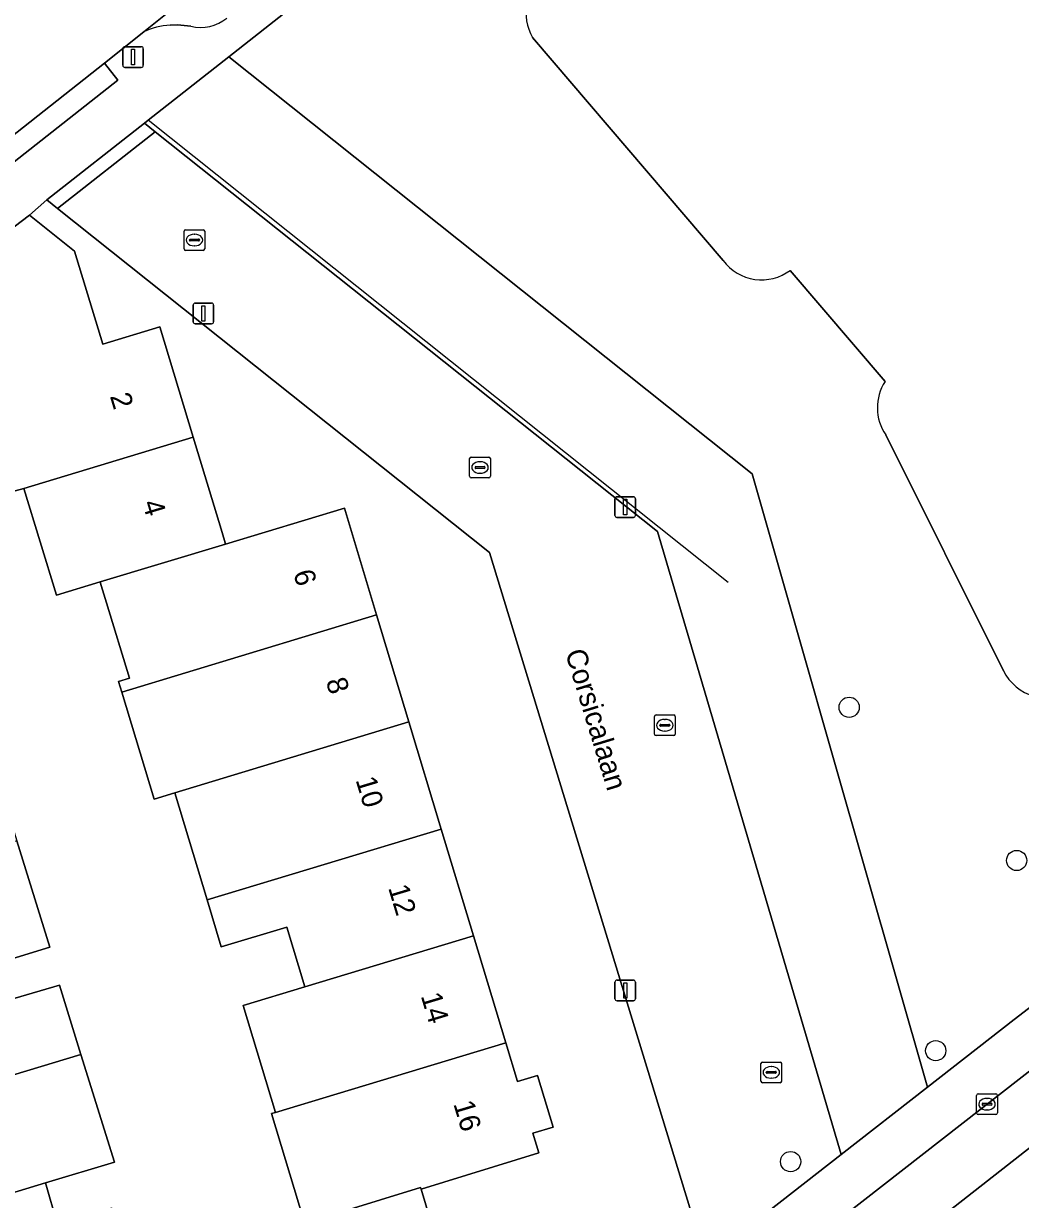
# Model space of a CAD drawing. Extents: x 157767 to 159172, y 387839 to 389425.
# Drawn here: x 158536.9 to 158585.1, y 388431.3 to 388488.2 of the extents above; entities that cross this region are included whole.
import ezdxf

# ---------------------------------------------------------------- set-up
doc = ezdxf.new("R2010")
doc.units = 0
for name, color, linetype in [('IMGEO_Boom', 7, 'Continuous'), ('IMGEO_Erf', 7, 'Continuous'), ('IMGEO_Fietspad_gesloten', 7, 'Continuous'), ('IMGEO_Hek', 7, 'Continuous'), ('IMGEO_Kolk', 7, 'Continuous'), ('IMGEO_Lichtmast', 7, 'Continuous'), ('IMGEO_Openbare_ruimte_label', 7, 'Continuous'), ('IMGEO_Pand', 7, 'Continuous'), ('IMGEO_Pand_nummerreeks', 7, 'Continuous'), ('IMGEO_Parkeervlak_open', 7, 'Continuous'), ('IMGEO_Rijbaan_lokaal_open', 7, 'Continuous'), ('IMGEO_Voetpad_open', 7, 'Continuous')]:
    doc.layers.add(name, color=color, linetype=linetype)

msp = doc.modelspace()

# ---------------------------------------------------------------- linework, layer by layer
at = {"layer": 'IMGEO_Boom'}
for centre in [(158576.807, 388455.106), (158584.898, 388447.704), (158580.987, 388438.512), (158573.98, 388433.149)]:
    msp.add_circle(centre, 0.489, dxfattribs=at)
at = {"layer": 'IMGEO_Erf'}
for points in [[(158563.902, 388500.002), (158546.841, 388486.547), (158572.12, 388466.385), (158574.41, 388458.376), (158576.104, 388452.449), (158580.59, 388436.753), (158584.771, 388440.019), (158591.218, 388444.966), (158595.873, 388448.598), (158597.911, 388450.189), (158613.32, 388462.213), (158618.4, 388466.48), (158623.335, 388470.914), (158629.613, 388477.098), (158631.562, 388479.175), (158640.35, 388488.498)], [(158570.728, 388476.695), (158561.516, 388487.482)], [(158569.875, 388428.384), (158559.44, 388462.588), (158538.567, 388479.214), (158538.053, 388479.624), (158537.207, 388478.892), (158539.38, 388477.158), (158540.747, 388472.661), (158543.502, 388473.499), (158545.118, 388468.163), (158546.467, 388463.708), (158546.629, 388463.171), (158546.683, 388462.994), (158552.424, 388464.727), (158553.979, 388459.57), (158555.536, 388454.411), (158557.1, 388449.223), (158558.659, 388444.055), (158560.218, 388438.886), (158560.782, 388437.018), (158561.75, 388437.31), (158562.501, 388434.82), (158561.533, 388434.528), (158561.819, 388433.58), (158556.125, 388431.811), (158557.613, 388426.84)], [(158578.539, 388470.859), (158573.951, 388476.224)], [(158544.227, 388450.972), (158543.237, 388450.673), (158541.667, 388455.832), (158541.509, 388456.352), (158542.041, 388456.515), (158540.934, 388460.152), (158540.677, 388460.997), (158540.626, 388461.165), (158538.514, 388460.528), (158536.946, 388465.685), (158534.047, 388464.907), (158532.639, 388469.539), (158531.216, 388474.217), (158530.79, 388473.88)], [(158523.9, 388469.331), (158525.36, 388464.466), (158527.952, 388465.241), (158528.585, 388463.15), (158529.208, 388461.093), (158529.658, 388459.607), (158527.054, 388458.825), (158527.556, 388457.187), (158533.214, 388458.893), (158534.393, 388454.985), (158531.345, 388454.066), (158531.72, 388452.802), (158532.335, 388450.732), (158535.635, 388451.755), (158536.597, 388448.652), (158538.191, 388443.508), (158534.872, 388442.504), (158535.464, 388440.741), (158538.66, 388441.68), (158539.699, 388438.324), (158541.311, 388433.117), (158537.993, 388432.125), (158538.549, 388430.159)], [(158584.259, 388456.87), (158578.574, 388468.268)], [(158550.471, 388430.3), (158548.91, 388435.468), (158549.102, 388435.526), (158547.539, 388440.693), (158550.512, 388441.592), (158549.639, 388444.483), (158546.476, 388443.527), (158545.788, 388445.805), (158544.227, 388450.972)]]:
    msp.add_lwpolyline(points, dxfattribs=at)
for centre, radius, start, end in [((158563.371, 388488.61), 2.171, 122.2361, 211.3066), ((158572.574, 388478.062), 2.297, 216.5238, 306.8479), ((158580.524, 388469.59), 2.356, 147.4057, 214.1421), ((158586.387, 388457.934), 2.379, 206.5553, 302.0499)]:
    msp.add_arc(centre, radius, start, end, dxfattribs=at)
at = {"layer": 'IMGEO_Fietspad_gesloten'}
for points in [[(158520.642, 388386.656), (158533.491, 388394.369), (158540.023, 388398.619), (158544.054, 388401.469), (158545.756, 388402.727), (158556.877, 388411.353), (158604.077, 388448.361), (158612.35, 388454.746)], [(158607.672, 388454.811), (158547.311, 388407.72), (158543.134, 388404.513)]]:
    msp.add_lwpolyline(points, dxfattribs=at)
at = {"layer": 'IMGEO_Hek'}
msp.add_lwpolyline([(158570.958, 388461.13), (158542.949, 388483.478)], dxfattribs=at)
at = {"layer": 'IMGEO_Kolk'}
for p, q in [((158544.678, 388477.263), (158544.678, 388478.115)), ((158544.753, 388478.189), (158545.605, 388478.189)), ((158545.166, 388477.969), (158545.191, 388477.969)), ((158545.679, 388478.115), (158545.679, 388477.263)), ((158544.937, 388477.683), (158544.937, 388477.695)), ((158545.375, 388477.646), (158544.977, 388477.646)), ((158544.98, 388477.732), (158545.378, 388477.732)), ((158545.189, 388477.409), (158545.164, 388477.409)), ((158545.421, 388477.695), (158545.421, 388477.683)), ((158545.605, 388477.189), (158544.753, 388477.189)), ((158558.549, 388467.197), (158559.401, 388467.197)), ((158558.474, 388466.271), (158558.474, 388467.123)), ((158558.733, 388466.691), (158558.733, 388466.703)), ((158559.171, 388466.654), (158558.773, 388466.654)), ((158558.776, 388466.74), (158559.174, 388466.74)), ((158558.962, 388466.977), (158558.987, 388466.977)), ((158559.217, 388466.703), (158559.217, 388466.691)), ((158559.475, 388467.123), (158559.475, 388466.271)), ((158559.401, 388466.197), (158558.549, 388466.197)), ((158558.985, 388466.417), (158558.96, 388466.417)), ((158567.404, 388453.814), (158567.404, 388454.666)), ((158567.479, 388454.74), (158568.331, 388454.74)), ((158568.405, 388454.666), (158568.405, 388453.814)), ((158567.663, 388454.234), (158567.663, 388454.246)), ((158568.101, 388454.197), (158567.703, 388454.197)), ((158567.706, 388454.283), (158568.104, 388454.283)), ((158567.892, 388454.52), (158567.917, 388454.52)), ((158568.147, 388454.246), (158568.147, 388454.234)), ((158568.331, 388453.74), (158567.479, 388453.74)), ((158567.915, 388453.96), (158567.89, 388453.96)), ((158572.545, 388437.037), (158572.545, 388437.889)), ((158572.62, 388437.963), (158573.472, 388437.963)), ((158573.033, 388437.743), (158573.058, 388437.743)), ((158573.546, 388437.889), (158573.546, 388437.037)), ((158572.804, 388437.457), (158572.804, 388437.469)), ((158573.242, 388437.42), (158572.844, 388437.42)), ((158572.847, 388437.506), (158573.245, 388437.506)), ((158573.056, 388437.183), (158573.031, 388437.183)), ((158573.288, 388437.469), (158573.288, 388437.457)), ((158573.472, 388436.963), (158572.62, 388436.963)), ((158582.965, 388435.5), (158582.965, 388436.352)), ((158583.04, 388436.426), (158583.892, 388436.426)), ((158583.224, 388435.92), (158583.224, 388435.932)), ((158583.267, 388435.969), (158583.665, 388435.969)), ((158583.453, 388436.206), (158583.478, 388436.206)), ((158583.708, 388435.932), (158583.708, 388435.92)), ((158583.966, 388436.352), (158583.966, 388435.5)), ((158583.892, 388435.426), (158583.04, 388435.426)), ((158583.662, 388435.883), (158583.264, 388435.883)), ((158583.476, 388435.646), (158583.451, 388435.646))]:
    msp.add_line(p, q, dxfattribs=at)
for points in [[(158544.678, 388477.263), (158544.678, 388478.115)], [(158544.753, 388478.189), (158545.605, 388478.189)], [(158545.679, 388478.115), (158545.679, 388477.263)], [(158545.605, 388477.189), (158544.753, 388477.189)], [(158558.549, 388467.197), (158559.401, 388467.197)], [(158558.474, 388466.271), (158558.474, 388467.123)], [(158559.475, 388467.123), (158559.475, 388466.271)], [(158559.401, 388466.197), (158558.549, 388466.197)], [(158567.404, 388453.814), (158567.404, 388454.666)], [(158567.479, 388454.74), (158568.331, 388454.74)], [(158568.405, 388454.666), (158568.405, 388453.814)], [(158568.331, 388453.74), (158567.479, 388453.74)], [(158572.545, 388437.037), (158572.545, 388437.889)], [(158572.62, 388437.963), (158573.472, 388437.963)], [(158573.546, 388437.889), (158573.546, 388437.037)], [(158573.472, 388436.963), (158572.62, 388436.963)], [(158582.965, 388435.5), (158582.965, 388436.352)], [(158583.04, 388436.426), (158583.892, 388436.426)], [(158583.966, 388436.352), (158583.966, 388435.5)], [(158583.892, 388435.426), (158583.04, 388435.426)]]:
    msp.add_lwpolyline(points, dxfattribs=at)
for centre, radius, start, end in [((158544.755, 388478.113), 0.0765, 91.552, 178.448), ((158544.755, 388478.113), 0.0765, 91.552, 178.448), ((158545.603, 388478.113), 0.0765, 1.552, 88.448), ((158545.603, 388478.113), 0.0765, 1.552, 88.448), ((158544.977, 388477.692), 0.0403, 85.8775, 175.7526), ((158544.974, 388477.682), 0.0366, 178.938, 274.7102), ((158545.378, 388477.689), 0.043, 264.8664, 352.4533), ((158545.382, 388477.694), 0.0386, 1.7309, 96.639), ((158544.755, 388477.265), 0.0765, 181.552, 268.448), ((158544.755, 388477.265), 0.0765, 181.552, 268.448), ((158545.603, 388477.265), 0.0765, 271.552, 358.448), ((158545.603, 388477.265), 0.0765, 271.552, 358.448), ((158558.551, 388467.121), 0.0765, 91.552, 178.448), ((158558.551, 388467.121), 0.0765, 91.552, 178.448), ((158559.399, 388467.121), 0.0765, 1.552, 88.448), ((158559.399, 388467.121), 0.0765, 1.552, 88.448), ((158558.773, 388466.7), 0.0403, 85.8775, 175.7526), ((158558.77, 388466.69), 0.0366, 178.938, 274.7102), ((158559.174, 388466.697), 0.043, 264.8664, 352.4533), ((158559.178, 388466.702), 0.0386, 1.7309, 96.639), ((158558.551, 388466.273), 0.0765, 181.552, 268.448), ((158558.551, 388466.273), 0.0765, 181.552, 268.448), ((158559.399, 388466.273), 0.0765, 271.552, 358.448), ((158559.399, 388466.273), 0.0765, 271.552, 358.448), ((158567.481, 388454.664), 0.0765, 91.552, 178.448), ((158567.481, 388454.664), 0.0765, 91.552, 178.448), ((158568.329, 388454.664), 0.0765, 1.552, 88.448), ((158568.329, 388454.664), 0.0765, 1.552, 88.448), ((158567.703, 388454.243), 0.0403, 85.8775, 175.7526), ((158567.7, 388454.233), 0.0366, 178.938, 274.7102), ((158568.104, 388454.24), 0.043, 264.8664, 352.4533), ((158568.108, 388454.245), 0.0386, 1.7309, 96.639), ((158567.481, 388453.816), 0.0765, 181.552, 268.448), ((158567.481, 388453.816), 0.0765, 181.552, 268.448), ((158568.329, 388453.816), 0.0765, 271.552, 358.448), ((158568.329, 388453.816), 0.0765, 271.552, 358.448), ((158572.622, 388437.887), 0.0765, 91.552, 178.448), ((158572.622, 388437.887), 0.0765, 91.552, 178.448), ((158573.47, 388437.887), 0.0765, 1.552, 88.448), ((158573.47, 388437.887), 0.0765, 1.552, 88.448), ((158572.622, 388437.039), 0.0765, 181.552, 268.448), ((158572.622, 388437.039), 0.0765, 181.552, 268.448), ((158572.844, 388437.466), 0.0403, 85.8775, 175.7526), ((158572.841, 388437.456), 0.0366, 178.938, 274.7102), ((158573.245, 388437.463), 0.043, 264.8664, 352.4533), ((158573.249, 388437.468), 0.0386, 1.7309, 96.639), ((158573.47, 388437.039), 0.0765, 271.552, 358.448), ((158573.47, 388437.039), 0.0765, 271.552, 358.448), ((158583.042, 388436.35), 0.0765, 91.552, 178.448), ((158583.042, 388436.35), 0.0765, 91.552, 178.448), ((158583.264, 388435.929), 0.0403, 85.8775, 175.7526), ((158583.261, 388435.919), 0.0366, 178.938, 274.7102), ((158583.665, 388435.926), 0.043, 264.8664, 352.4533), ((158583.669, 388435.931), 0.0386, 1.7309, 96.639), ((158583.89, 388436.35), 0.0765, 1.552, 88.448), ((158583.89, 388436.35), 0.0765, 1.552, 88.448), ((158583.042, 388435.502), 0.0765, 181.552, 268.448), ((158583.042, 388435.502), 0.0765, 181.552, 268.448), ((158583.89, 388435.502), 0.0765, 271.552, 358.448), ((158583.89, 388435.502), 0.0765, 271.552, 358.448)]:
    msp.add_arc(centre, radius, start, end, dxfattribs=at)
for centre, major_axis, ratio, start_param, end_param in [((158545.165, 388477.689), (-0.387, 0.002), 0.722429, 4.712389, 7.853982), ((158545.19, 388477.689), (-0.39, 0.002), 0.717154, 1.570796, 4.712389), ((158558.961, 388466.697), (-0.387, 0.002), 0.722429, 4.712389, 7.853982), ((158558.986, 388466.697), (-0.39, 0.002), 0.717154, 1.570796, 4.712389), ((158567.891, 388454.24), (-0.387, 0.002), 0.722429, 4.712389, 7.853982), ((158567.916, 388454.24), (-0.39, 0.002), 0.717154, 1.570796, 4.712389), ((158573.032, 388437.463), (-0.387, 0.002), 0.722429, 4.712389, 7.853982), ((158573.057, 388437.463), (-0.39, 0.002), 0.717154, 1.570796, 4.712389), ((158583.452, 388435.926), (-0.387, 0.002), 0.722429, 4.712389, 7.853982), ((158583.477, 388435.926), (-0.39, 0.002), 0.717154, 1.570796, 4.712389)]:
    msp.add_ellipse(centre, major_axis=major_axis, ratio=ratio, start_param=start_param, end_param=end_param, dxfattribs=at)
at = {"layer": 'IMGEO_Lichtmast'}
for p, q in [((158541.72, 388486.134), (158541.72, 388486.934)), ((158541.72, 388486.934), (158541.72, 388486.134)), ((158541.82, 388487.034), (158542.61, 388487.034)), ((158542.61, 388487.034), (158541.82, 388487.034)), ((158542.71, 388486.934), (158542.71, 388486.134)), ((158542.71, 388486.134), (158542.71, 388486.934)), ((158542.61, 388486.034), (158541.82, 388486.034)), ((158541.82, 388486.034), (158542.61, 388486.034)), ((158545.116, 388473.74), (158545.116, 388474.54)), ((158545.116, 388474.54), (158545.116, 388473.74)), ((158545.216, 388474.64), (158546.006, 388474.64)), ((158546.006, 388474.64), (158545.216, 388474.64)), ((158546.106, 388474.54), (158546.106, 388473.74)), ((158546.106, 388473.74), (158546.106, 388474.54)), ((158546.006, 388473.64), (158545.216, 388473.64)), ((158545.216, 388473.64), (158546.006, 388473.64)), ((158565.491, 388464.383), (158565.491, 388465.183)), ((158565.491, 388465.183), (158565.491, 388464.383)), ((158565.591, 388465.283), (158566.381, 388465.283)), ((158566.381, 388465.283), (158565.591, 388465.283)), ((158566.481, 388465.183), (158566.481, 388464.383)), ((158566.481, 388464.383), (158566.481, 388465.183)), ((158566.381, 388464.283), (158565.591, 388464.283)), ((158565.591, 388464.283), (158566.381, 388464.283)), ((158565.494, 388441.023), (158565.494, 388441.823)), ((158565.494, 388441.823), (158565.494, 388441.023)), ((158565.594, 388441.923), (158566.384, 388441.923)), ((158566.384, 388441.923), (158565.594, 388441.923)), ((158566.484, 388441.823), (158566.484, 388441.023)), ((158566.484, 388441.023), (158566.484, 388441.823)), ((158566.384, 388440.923), (158565.594, 388440.923)), ((158565.594, 388440.923), (158566.384, 388440.923))]:
    msp.add_line(p, q, dxfattribs=at)
for points in [[(158542.14, 388486.909), (158542.29, 388486.909), (158542.29, 388486.159), (158542.14, 388486.159), (158542.14, 388486.909)], [(158545.536, 388474.515), (158545.686, 388474.515), (158545.686, 388473.765), (158545.536, 388473.765), (158545.536, 388474.515)], [(158565.911, 388465.158), (158566.061, 388465.158), (158566.061, 388464.408), (158565.911, 388464.408), (158565.911, 388465.158)], [(158565.914, 388441.798), (158566.064, 388441.798), (158566.064, 388441.048), (158565.914, 388441.048), (158565.914, 388441.798)]]:
    msp.add_lwpolyline(points, dxfattribs=at)
for centre, start, end in [((158541.82, 388486.934), 90, 180), ((158541.82, 388486.934), 90, 180), ((158542.61, 388486.934), 0, 90), ((158542.61, 388486.934), 360, 90), ((158541.82, 388486.134), 180, 270), ((158541.82, 388486.134), 180, 270), ((158542.61, 388486.134), 270, 0), ((158542.61, 388486.134), 270, 0), ((158545.216, 388474.54), 90, 180), ((158545.216, 388474.54), 90, 180), ((158546.006, 388474.54), 0, 90), ((158546.006, 388474.54), 360, 90), ((158545.216, 388473.74), 180, 270), ((158545.216, 388473.74), 180, 270), ((158546.006, 388473.74), 270, 0), ((158546.006, 388473.74), 270, 0), ((158565.591, 388465.183), 90, 180), ((158565.591, 388465.183), 90, 180), ((158566.381, 388465.183), 0, 90), ((158566.381, 388465.183), 360, 90), ((158565.591, 388464.383), 180, 270), ((158565.591, 388464.383), 180, 270), ((158566.381, 388464.383), 270, 0), ((158566.381, 388464.383), 270, 0), ((158565.594, 388441.823), 90, 180), ((158565.594, 388441.823), 90, 180), ((158566.384, 388441.823), 0, 90), ((158566.384, 388441.823), 360, 90), ((158565.594, 388441.023), 180, 270), ((158565.594, 388441.023), 180, 270), ((158566.384, 388441.023), 270, 0), ((158566.384, 388441.023), 270, 0)]:
    msp.add_arc(centre, 0.1, start, end, dxfattribs=at)
at = {"layer": 'IMGEO_Pand'}
for points in [[(158561.516, 388487.482), (158570.728, 388476.695)], [(158573.951, 388476.224), (158578.539, 388470.859)], [(158578.574, 388468.268), (158584.259, 388456.87)]]:
    msp.add_lwpolyline(points, dxfattribs=at)
for points in [[(158545.118, 388468.163), (158543.502, 388473.499), (158540.747, 388472.661), (158539.38, 388477.158), (158537.207, 388478.892), (158531.184, 388474.322), (158531.216, 388474.217), (158532.639, 388469.539), (158534.047, 388464.907), (158536.946, 388465.685)], [(158545.118, 388468.163), (158536.946, 388465.685), (158538.514, 388460.528), (158540.626, 388461.165), (158546.683, 388462.994), (158546.629, 388463.171), (158546.467, 388463.708)], [(158546.683, 388462.994), (158540.626, 388461.165), (158540.677, 388460.997), (158540.934, 388460.152), (158542.041, 388456.515), (158541.509, 388456.352), (158541.667, 388455.832), (158553.979, 388459.57), (158552.424, 388464.727)], [(158541.667, 388455.832), (158543.237, 388450.673), (158544.227, 388450.972), (158555.536, 388454.411), (158553.979, 388459.57)], [(158557.1, 388449.223), (158555.536, 388454.411), (158544.227, 388450.972), (158545.788, 388445.805)], [(158558.659, 388444.055), (158557.1, 388449.223), (158545.788, 388445.805), (158546.476, 388443.527), (158549.639, 388444.483), (158550.512, 388441.592)], [(158536.597, 388448.652), (158530.669, 388446.852), (158532.217, 388441.701), (158534.872, 388442.504), (158538.191, 388443.508)], [(158558.659, 388444.055), (158550.512, 388441.592), (158547.539, 388440.693), (158549.102, 388435.526), (158552.073, 388436.423), (158560.218, 388438.886)], [(158534.872, 388442.504), (158532.217, 388441.701), (158533.769, 388436.531), (158539.699, 388438.324), (158538.66, 388441.68), (158535.464, 388440.741)], [(158562.501, 388434.82), (158561.75, 388437.31), (158560.782, 388437.018), (158560.218, 388438.886), (158552.073, 388436.423), (158549.102, 388435.526), (158548.91, 388435.468), (158550.471, 388430.3), (158550.51, 388430.171), (158556.096, 388431.907), (158556.125, 388431.811), (158561.819, 388433.58), (158561.533, 388434.528)], [(158533.769, 388436.531), (158535.334, 388431.321), (158537.993, 388432.125), (158541.311, 388433.117), (158539.699, 388438.324)], [(158537.993, 388432.125), (158535.334, 388431.321), (158536.902, 388426.102), (158542.133, 388427.673), (158541.196, 388430.907), (158538.549, 388430.159)], [(158556.125, 388431.811), (158556.096, 388431.907), (158550.51, 388430.171), (158550.471, 388430.3), (158547.879, 388429.519), (158549.432, 388424.35), (158557.613, 388426.84)]]:
    msp.add_lwpolyline(points, close=True, dxfattribs=at)
for centre, radius, start, end in [((158563.371, 388488.61), 2.171, 122.2361, 211.3066), ((158572.574, 388478.062), 2.297, 216.5238, 306.8479), ((158580.524, 388469.59), 2.356, 147.4057, 214.1421), ((158586.387, 388457.934), 2.379, 206.5553, 302.0499)]:
    msp.add_arc(centre, radius, start, end, dxfattribs=at)
at = {"layer": 'IMGEO_Parkeervlak_open'}
for points in [[(158562.563, 388503.087), (158562.405, 388503.248), (158558.318, 388500), (158544.005, 388488.766), (158543.774, 388488.581), (158542.73, 388487.745)], [(158544.006, 388488.08), (158544.367, 388488.086), (158545.006, 388488.027)]]:
    msp.add_lwpolyline(points, dxfattribs=at)
msp.add_lwpolyline([(158546.841, 388486.547), (158542.949, 388483.478), (158542.762, 388483.331), (158543.277, 388482.921), (158567.552, 388463.6), (158576.416, 388433.493), (158580.59, 388436.753), (158576.104, 388452.449), (158574.41, 388458.376), (158572.12, 388466.385)], close=True, dxfattribs=at)
for centre, radius, start, end in [((158545.486, 388489.938), 1.97, 255.8971, 309.5658), ((158544.243, 388484.58), 3.508, 93.8713, 115.5495)]:
    msp.add_arc(centre, radius, start, end, dxfattribs=at)
at = {"layer": 'IMGEO_Rijbaan_lokaal_open'}
msp.add_lwpolyline([(158557.333, 388507.229), (158557.124, 388507.053), (158554.643, 388504.961), (158552.673, 388503.3), (158548.496, 388500), (158544.005, 388496.564), (158533.442, 388488.45), (158530.602, 388486.268), (158525.838, 388482.507), (158525.224, 388482.047), (158529.135, 388477.009), (158534.729, 388481.412), (158535.297, 388481.867), (158540.84, 388486.235), (158542.73, 388487.745), (158543.774, 388488.581), (158544.005, 388488.766), (158558.318, 388500)], dxfattribs=at)
for points in [[(158543.277, 388482.921), (158542.762, 388483.331), (158538.053, 388479.624), (158538.567, 388479.214)], [(158567.552, 388463.6), (158543.277, 388482.921), (158538.567, 388479.214), (158559.44, 388462.588), (158569.875, 388428.384), (158576.416, 388433.493)]]:
    msp.add_lwpolyline(points, close=True, dxfattribs=at)
at = {"layer": 'IMGEO_Voetpad_open'}
for points in [[(158530.79, 388473.88), (158531.216, 388474.217), (158531.184, 388474.322), (158537.207, 388478.892), (158538.053, 388479.624), (158542.762, 388483.331), (158542.949, 388483.478), (158546.841, 388486.547), (158563.902, 388500.002), (158568.103, 388503.379), (158570.247, 388504.772), (158571.826, 388505.624), (158574.283, 388506.693), (158580.881, 388508.747), (158582.659, 388509.267), (158602.064, 388514.947), (158607.924, 388516.663), (158614.765, 388518.665), (158623.08, 388521.107), (158622.895, 388523.704), (158621.504, 388523.216), (158619.85, 388522.693), (158597.424, 388516.038), (158575.174, 388509.446)], [(158640.139, 388484.721), (158644.809, 388489.749), (158643.351, 388491.453), (158640.35, 388488.498), (158631.562, 388479.175), (158629.613, 388477.098), (158623.335, 388470.914), (158618.4, 388466.48), (158613.32, 388462.213), (158597.911, 388450.189), (158595.873, 388448.598), (158591.218, 388444.966), (158584.771, 388440.019), (158580.59, 388436.753), (158576.416, 388433.493), (158569.875, 388428.384), (158551.056, 388413.805), (158548.773, 388412.037), (158542.868, 388407.325), (158542.555, 388407.045), (158541.675, 388406.347), (158538.213, 388403.994)], [(158542.73, 388487.745), (158540.84, 388486.235), (158541.484, 388485.418), (158535.941, 388481.05), (158535.297, 388481.867), (158534.729, 388481.412)], [(158545.006, 388488.027), (158544.367, 388488.086), (158544.006, 388488.08)], [(158612.35, 388454.746), (158604.077, 388448.361), (158556.877, 388411.353), (158545.756, 388402.727), (158544.054, 388401.469), (158540.023, 388398.619), (158533.491, 388394.369), (158520.642, 388386.656), (158522.36, 388382.204)], [(158543.134, 388404.513), (158547.311, 388407.72), (158607.672, 388454.811)]]:
    msp.add_lwpolyline(points, dxfattribs=at)
msp.add_lwpolyline([(158535.297, 388481.867), (158535.941, 388481.05), (158541.484, 388485.418), (158540.84, 388486.235)], close=True, dxfattribs=at)
for centre, radius, start, end in [((158545.486, 388489.938), 1.97, 255.8971, 309.5658), ((158544.243, 388484.58), 3.508, 93.8713, 115.5495)]:
    msp.add_arc(centre, radius, start, end, dxfattribs=at)

# ---------------------------------------------------------------- texts
at = {"layer": 'IMGEO_Openbare_ruimte_label'}
msp.add_text('Corsicalaan', height=1, rotation=286.9847, dxfattribs=at).set_placement((158563.079, 388457.757))
at = {"layer": 'IMGEO_Pand_nummerreeks'}
for s, rotation, p in [('2', 286.839, (158541.09, 388470.146)), ('4', 286.8505, (158542.655, 388464.979)), ('6', 286.7875, (158549.942, 388461.599)), ('8', 286.7855, (158551.517, 388456.377)), ('10', 286.7855, (158552.958, 388451.6)), ('12', 286.7855, (158554.53, 388446.386)), ('14', 286.7875, (158556.105, 388441.165)), ('16', 286.7875, (158557.679, 388435.946))]:
    msp.add_text(s, height=1, rotation=rotation, dxfattribs=at).set_placement(p)

doc.saveas('drawing.dxf')
